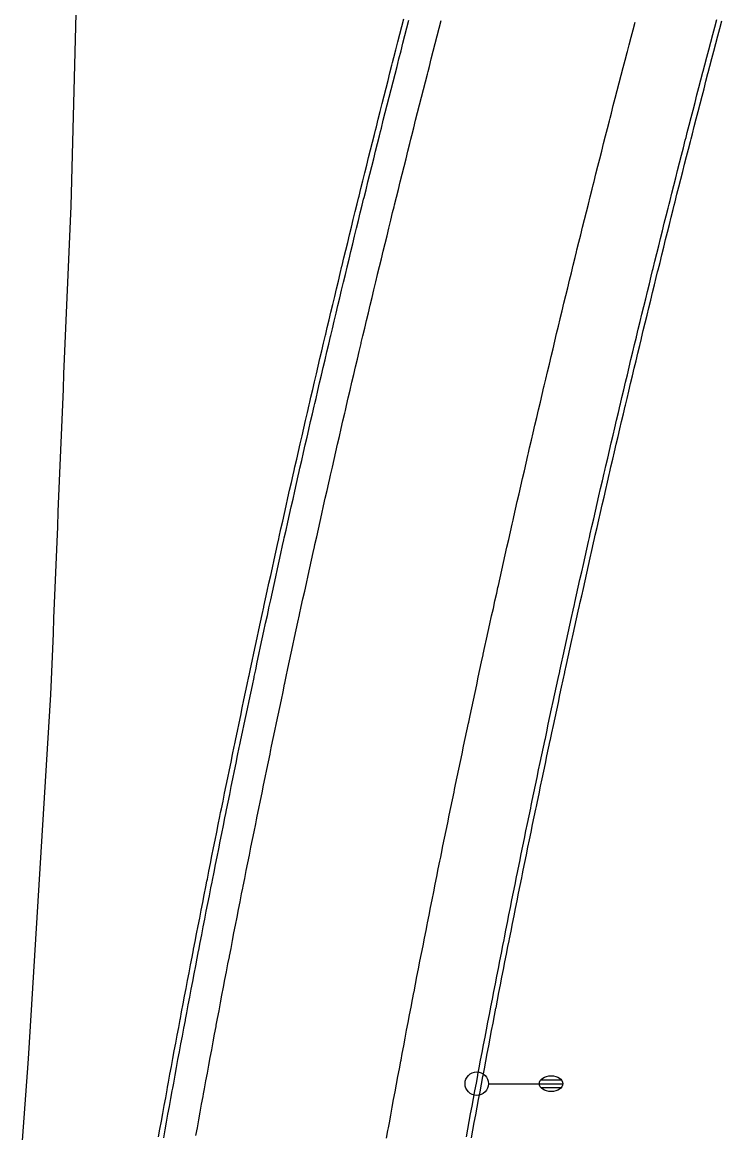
# Model space of a CAD drawing. Extents: x 2145380 to 2157287, y 139568 to 149130.
# Drawn here: x 2150919.8 to 2151009.1, y 141329.7 to 141471.5 of the extents above; entities that cross this region are included whole.
import ezdxf

# ---------------------------------------------------------------- set-up
doc = ezdxf.new("R2010")
doc.units = 0
for name, color, linetype in [('PR_PREVIOUSLY CONSTRUCTED', 7, 'Continuous'), ('TOPO_Curb Back', 7, 'Continuous'), ('TOPO_Light Pole', 7, 'Continuous')]:
    doc.layers.add(name, color=color, linetype=linetype)

# ---------------------------------------------------------------- blocks, each defined once
blk = doc.blocks.new('LP')
at = {"layer": 'TOPO_Light Pole'}
blk.add_line((3.81, 0), (20.32, 0), dxfattribs=at)
for points in [[(20.32, 0), (27.94, 0)], [(20.32, 0), (23.5, 0)], [(20.83, 1.27), (27.43, 1.27)], [(20.83, 1.27), (23.5, 1.27)], [(23.71, 1.27), (27.43, 1.27)], [(23.71, 0), (27.94, 0)], [(20.83, -1.27), (27.43, -1.27)], [(20.83, -1.27), (23.5, -1.27)], [(23.71, -1.27), (27.43, -1.27)]]:
    blk.add_lwpolyline(points, dxfattribs=at)
blk.add_circle((0, 0), 3.81, dxfattribs=at)
blk.add_ellipse((24.13, 0), major_axis=(3.81, 0), ratio=0.666667, dxfattribs=at)

msp = doc.modelspace()

# ---------------------------------------------------------------- linework, layer by layer
at = {"layer": 'PR_PREVIOUSLY CONSTRUCTED'}
for points in [[(2150937.23, 141329.22), (2150937.41, 141330.22), (2150937.59, 141331.22), (2150937.77, 141332.22), (2150937.96, 141333.22), (2150938.14, 141334.22), (2150938.32, 141335.21), (2150938.38, 141335.55), (2150938.51, 141336.21), (2150938.69, 141337.21), (2150938.87, 141338.21), (2150939.06, 141339.21), (2150939.24, 141340.21), (2150939.43, 141341.2), (2150939.62, 141342.2), (2150939.8, 141343.2), (2150939.99, 141344.2), (2150940.02, 141344.33), (2150940.18, 141345.19), (2150940.37, 141346.19), (2150940.56, 141347.19), (2150940.75, 141348.18), (2150940.94, 141349.18), (2150941.13, 141350.18), (2150941.32, 141351.18), (2150941.51, 141352.17), (2150941.69, 141353.1), (2150941.7, 141353.17), (2150941.9, 141354.17), (2150942.09, 141355.16), (2150942.28, 141356.16), (2150942.48, 141357.15), (2150942.67, 141358.15), (2150942.87, 141359.15), (2150943.06, 141360.14), (2150943.26, 141361.14), (2150943.41, 141361.87), (2150943.46, 141362.13), (2150943.66, 141363.13), (2150943.85, 141364.13), (2150944.05, 141365.12), (2150944.25, 141366.12), (2150944.45, 141367.11), (2150944.65, 141368.11), (2150944.85, 141369.1), (2150945.05, 141370.1), (2150945.16, 141370.63), (2150945.25, 141371.09), (2150945.46, 141372.09), (2150945.66, 141373.08), (2150945.86, 141374.07), (2150946.07, 141375.07), (2150946.27, 141376.06), (2150946.48, 141377.06), (2150946.68, 141378.05), (2150946.89, 141379.04), (2150946.96, 141379.38), (2150947.09, 141380.04), (2150947.3, 141381.03), (2150947.51, 141382.03), (2150947.72, 141383.02), (2150947.92, 141384.01), (2150948.13, 141385.01), (2150948.34, 141386), (2150948.55, 141386.99), (2150948.76, 141387.99), (2150948.79, 141388.13), (2150948.97, 141388.98), (2150949.19, 141389.97), (2150949.4, 141390.96), (2150949.61, 141391.96), (2150949.82, 141392.95), (2150950.04, 141393.94), (2150950.25, 141394.93), (2150950.47, 141395.92), (2150950.67, 141396.86), (2150950.68, 141396.92), (2150950.9, 141397.91), (2150951.11, 141398.9), (2150951.33, 141399.89), (2150951.55, 141400.88), (2150951.77, 141401.87), (2150951.98, 141402.87), (2150952.2, 141403.86), (2150952.42, 141404.85), (2150952.59, 141405.59), (2150952.64, 141405.84), (2150952.86, 141406.83), (2150953.08, 141407.82), (2150953.31, 141408.81), (2150953.53, 141409.8), (2150953.75, 141410.79), (2150953.97, 141411.78), (2150954.2, 141412.77), (2150954.42, 141413.76), (2150954.54, 141414.3), (2150954.64, 141414.75), (2150954.87, 141415.74), (2150955.1, 141416.73), (2150955.32, 141417.72), (2150955.55, 141418.71), (2150955.78, 141419.7), (2150956, 141420.69), (2150956.23, 141421.68), (2150956.46, 141422.67), (2150956.54, 141423.01), (2150956.69, 141423.66), (2150956.92, 141424.64), (2150957.15, 141425.63), (2150957.38, 141426.62), (2150957.61, 141427.61), (2150957.84, 141428.6), (2150958.08, 141429.59), (2150958.31, 141430.57), (2150958.54, 141431.56), (2150958.58, 141431.71), (2150958.78, 141432.55), (2150959.01, 141433.54), (2150959.24, 141434.52), (2150959.48, 141435.51), (2150959.72, 141436.5), (2150959.95, 141437.49), (2150960.19, 141438.47), (2150960.43, 141439.46), (2150960.65, 141440.4), (2150960.67, 141440.45), (2150960.9, 141441.43), (2150961.14, 141442.42), (2150961.38, 141443.41), (2150961.62, 141444.39), (2150961.86, 141445.38), (2150962.1, 141446.36), (2150962.35, 141447.35), (2150962.59, 141448.34), (2150962.77, 141449.08), (2150962.83, 141449.32), (2150963.07, 141450.31), (2150963.32, 141451.29), (2150963.56, 141452.28), (2150963.81, 141453.26), (2150964.05, 141454.25), (2150964.3, 141455.23), (2150964.54, 141456.22), (2150964.79, 141457.2), (2150964.93, 141457.75), (2150965.04, 141458.19), (2150965.29, 141459.17), (2150965.53, 141460.15), (2150965.78, 141461.14), (2150966.03, 141462.12), (2150966.28, 141463.11), (2150966.53, 141464.09), (2150966.78, 141465.07), (2150967.03, 141466.06), (2150967.12, 141466.4), (2150967.29, 141467.04), (2150967.54, 141468.02), (2150967.79, 141469.01), (2150968.05, 141469.99), (2150968.3, 141470.97), (2150968.55, 141471.95)], [(2150937.89, 141329.1), (2150938.07, 141330.1), (2150938.25, 141331.1), (2150938.43, 141332.1), (2150938.61, 141333.1), (2150938.79, 141334.1), (2150938.98, 141335.09), (2150939.04, 141335.43), (2150939.16, 141336.09), (2150939.35, 141337.09), (2150939.53, 141338.09), (2150939.71, 141339.09), (2150939.9, 141340.08), (2150940.09, 141341.08), (2150940.27, 141342.08), (2150940.46, 141343.08), (2150940.65, 141344.07), (2150940.67, 141344.21), (2150940.84, 141345.07), (2150941.02, 141346.07), (2150941.21, 141347.06), (2150941.4, 141348.06), (2150941.59, 141349.06), (2150941.78, 141350.05), (2150941.97, 141351.05), (2150942.17, 141352.05), (2150942.35, 141352.98), (2150942.36, 141353.04), (2150942.55, 141354.04), (2150942.74, 141355.03), (2150942.94, 141356.03), (2150943.13, 141357.03), (2150943.33, 141358.02), (2150943.52, 141359.02), (2150943.72, 141360.01), (2150943.92, 141361.01), (2150944.06, 141361.74), (2150944.11, 141362), (2150944.31, 141363), (2150944.51, 141363.99), (2150944.71, 141364.99), (2150944.91, 141365.98), (2150945.1, 141366.98), (2150945.3, 141367.97), (2150945.51, 141368.97), (2150945.71, 141369.96), (2150945.82, 141370.5), (2150945.91, 141370.96), (2150946.11, 141371.95), (2150946.31, 141372.95), (2150946.52, 141373.94), (2150946.72, 141374.93), (2150946.92, 141375.93), (2150947.13, 141376.92), (2150947.33, 141377.92), (2150947.54, 141378.91), (2150947.61, 141379.25), (2150947.75, 141379.9), (2150947.95, 141380.9), (2150948.16, 141381.89), (2150948.37, 141382.88), (2150948.58, 141383.88), (2150948.79, 141384.87), (2150949, 141385.86), (2150949.21, 141386.85), (2150949.42, 141387.85), (2150949.45, 141387.99), (2150949.63, 141388.84), (2150949.84, 141389.83), (2150950.05, 141390.82), (2150950.26, 141391.82), (2150950.48, 141392.81), (2150950.69, 141393.8), (2150950.9, 141394.79), (2150951.12, 141395.78), (2150951.32, 141396.72), (2150951.33, 141396.78), (2150951.55, 141397.77), (2150951.77, 141398.76), (2150951.98, 141399.75), (2150952.2, 141400.74), (2150952.42, 141401.73), (2150952.64, 141402.72), (2150952.85, 141403.71), (2150953.07, 141404.7), (2150953.24, 141405.44), (2150953.29, 141405.69), (2150953.51, 141406.68), (2150953.73, 141407.68), (2150953.96, 141408.67), (2150954.18, 141409.66), (2150954.4, 141410.65), (2150954.62, 141411.64), (2150954.85, 141412.63), (2150955.07, 141413.61), (2150955.19, 141414.15), (2150955.29, 141414.6), (2150955.52, 141415.59), (2150955.75, 141416.58), (2150955.97, 141417.57), (2150956.2, 141418.56), (2150956.43, 141419.55), (2150956.65, 141420.54), (2150956.88, 141421.53), (2150957.11, 141422.52), (2150957.19, 141422.86), (2150957.34, 141423.5), (2150957.57, 141424.49), (2150957.8, 141425.48), (2150958.03, 141426.47), (2150958.26, 141427.46), (2150958.49, 141428.44), (2150958.72, 141429.43), (2150958.96, 141430.42), (2150959.19, 141431.41), (2150959.23, 141431.55), (2150959.42, 141432.4), (2150959.66, 141433.38), (2150959.89, 141434.37), (2150960.13, 141435.36), (2150960.36, 141436.34), (2150960.6, 141437.33), (2150960.84, 141438.32), (2150961.08, 141439.3), (2150961.3, 141440.24), (2150961.31, 141440.29), (2150961.55, 141441.28), (2150961.79, 141442.26), (2150962.03, 141443.25), (2150962.27, 141444.23), (2150962.51, 141445.22), (2150962.75, 141446.21), (2150962.99, 141447.19), (2150963.24, 141448.18), (2150963.42, 141448.92), (2150963.48, 141449.16), (2150963.72, 141450.15), (2150963.96, 141451.13), (2150964.21, 141452.12), (2150964.45, 141453.1), (2150964.7, 141454.09), (2150964.94, 141455.07), (2150965.19, 141456.05), (2150965.44, 141457.04), (2150965.57, 141457.58), (2150965.68, 141458.02), (2150965.93, 141459.01), (2150966.18, 141459.99), (2150966.43, 141460.97), (2150966.68, 141461.96), (2150966.93, 141462.94), (2150967.18, 141463.92), (2150967.43, 141464.91), (2150967.68, 141465.89), (2150967.77, 141466.24), (2150967.93, 141466.87), (2150968.19, 141467.86), (2150968.44, 141468.84), (2150968.69, 141469.82), (2150968.95, 141470.8), (2150969.2, 141471.79)], [(2150942, 141329.39), (2150942.19, 141330.39), (2150942.37, 141331.38), (2150942.55, 141332.38), (2150942.73, 141333.38), (2150942.91, 141334.37), (2150942.97, 141334.7), (2150943.1, 141335.37), (2150943.28, 141336.36), (2150943.46, 141337.36), (2150943.65, 141338.36), (2150943.83, 141339.35), (2150944.02, 141340.35), (2150944.2, 141341.34), (2150944.39, 141342.34), (2150944.58, 141343.33), (2150944.6, 141343.46), (2150944.77, 141344.33), (2150944.95, 141345.32), (2150945.14, 141346.32), (2150945.33, 141347.31), (2150945.52, 141348.31), (2150945.71, 141349.3), (2150945.9, 141350.3), (2150946.09, 141351.29), (2150946.27, 141352.22), (2150946.29, 141352.28), (2150946.48, 141353.28), (2150946.67, 141354.27), (2150946.86, 141355.27), (2150947.06, 141356.26), (2150947.25, 141357.25), (2150947.45, 141358.25), (2150947.64, 141359.24), (2150947.84, 141360.23), (2150947.98, 141360.97), (2150948.04, 141361.23), (2150948.23, 141362.22), (2150948.43, 141363.21), (2150948.63, 141364.21), (2150948.83, 141365.2), (2150949.03, 141366.19), (2150949.23, 141367.18), (2150949.43, 141368.18), (2150949.63, 141369.17), (2150949.74, 141369.7), (2150949.83, 141370.16), (2150950.03, 141371.15), (2150950.23, 141372.15), (2150950.44, 141373.14), (2150950.64, 141374.13), (2150950.84, 141375.12), (2150951.05, 141376.11), (2150951.25, 141377.11), (2150951.46, 141378.1), (2150951.53, 141378.43), (2150951.66, 141379.09), (2150951.87, 141380.08), (2150952.08, 141381.07), (2150952.28, 141382.06), (2150952.49, 141383.05), (2150952.7, 141384.04), (2150952.91, 141385.03), (2150953.12, 141386.03), (2150953.33, 141387.02), (2150953.36, 141387.16), (2150953.54, 141388.01), (2150953.75, 141389), (2150953.96, 141389.99), (2150954.17, 141390.98), (2150954.39, 141391.97), (2150954.6, 141392.96), (2150954.81, 141393.95), (2150955.03, 141394.94), (2150955.23, 141395.87), (2150955.24, 141395.93), (2150955.46, 141396.92), (2150955.67, 141397.9), (2150955.89, 141398.89), (2150956.11, 141399.88), (2150956.32, 141400.87), (2150956.54, 141401.86), (2150956.76, 141402.85), (2150956.98, 141403.84), (2150957.14, 141404.57), (2150957.2, 141404.83), (2150957.42, 141405.82), (2150957.64, 141406.8), (2150957.86, 141407.79), (2150958.08, 141408.78), (2150958.3, 141409.77), (2150958.52, 141410.76), (2150958.75, 141411.74), (2150958.97, 141412.73), (2150959.09, 141413.27), (2150959.2, 141413.72), (2150959.42, 141414.71), (2150959.65, 141415.69), (2150959.87, 141416.68), (2150960.1, 141417.67), (2150960.32, 141418.65), (2150960.55, 141419.64), (2150960.78, 141420.63), (2150961.01, 141421.61), (2150961.09, 141421.96), (2150961.24, 141422.6), (2150961.46, 141423.59), (2150961.69, 141424.57), (2150961.92, 141425.56), (2150962.15, 141426.54), (2150962.39, 141427.53), (2150962.62, 141428.52), (2150962.85, 141429.5), (2150963.08, 141430.49), (2150963.12, 141430.63), (2150963.32, 141431.47), (2150963.55, 141432.46), (2150963.78, 141433.44), (2150964.02, 141434.43), (2150964.25, 141435.41), (2150964.49, 141436.4), (2150964.73, 141437.38), (2150964.96, 141438.37), (2150965.19, 141439.3), (2150965.2, 141439.35), (2150965.44, 141440.33), (2150965.68, 141441.32), (2150965.92, 141442.3), (2150966.16, 141443.29), (2150966.4, 141444.27), (2150966.64, 141445.25), (2150966.88, 141446.24), (2150967.12, 141447.22), (2150967.3, 141447.96), (2150967.36, 141448.2), (2150967.6, 141449.19), (2150967.85, 141450.17), (2150968.09, 141451.15), (2150968.34, 141452.14), (2150968.58, 141453.12), (2150968.83, 141454.1), (2150969.07, 141455.08), (2150969.32, 141456.06), (2150969.45, 141456.61), (2150969.56, 141457.05), (2150969.81, 141458.03), (2150970.06, 141459.01), (2150970.31, 141459.99), (2150970.56, 141460.97), (2150970.8, 141461.96), (2150971.05, 141462.94), (2150971.31, 141463.92), (2150971.56, 141464.9), (2150971.64, 141465.25), (2150971.81, 141465.88), (2150972.06, 141466.86), (2150972.31, 141467.84), (2150972.56, 141468.82), (2150972.82, 141469.8), (2150973.07, 141470.78), (2150973.33, 141471.76)], [(2150966.34, 141329.06), (2150966.52, 141330.04), (2150966.58, 141330.37), (2150966.7, 141331.02), (2150966.88, 141332.01), (2150967.06, 141332.99), (2150967.24, 141333.97), (2150967.43, 141334.96), (2150967.61, 141335.94), (2150967.79, 141336.92), (2150967.98, 141337.91), (2150968.16, 141338.89), (2150968.19, 141339.02), (2150968.35, 141339.87), (2150968.53, 141340.85), (2150968.72, 141341.84), (2150968.91, 141342.82), (2150969.1, 141343.8), (2150969.28, 141344.78), (2150969.47, 141345.77), (2150969.66, 141346.75), (2150969.84, 141347.67), (2150969.85, 141347.73), (2150970.04, 141348.71), (2150970.23, 141349.69), (2150970.42, 141350.67), (2150970.61, 141351.66), (2150970.8, 141352.64), (2150971, 141353.62), (2150971.19, 141354.6), (2150971.38, 141355.58), (2150971.53, 141356.3), (2150971.58, 141356.56), (2150971.77, 141357.54), (2150971.97, 141358.52), (2150972.16, 141359.5), (2150972.36, 141360.49), (2150972.56, 141361.47), (2150972.75, 141362.45), (2150972.95, 141363.43), (2150973.15, 141364.41), (2150973.26, 141364.93), (2150973.35, 141365.39), (2150973.55, 141366.37), (2150973.75, 141367.35), (2150973.95, 141368.33), (2150974.15, 141369.31), (2150974.35, 141370.29), (2150974.55, 141371.26), (2150974.75, 141372.24), (2150974.96, 141373.22), (2150975.03, 141373.56), (2150975.16, 141374.2), (2150975.36, 141375.18), (2150975.57, 141376.16), (2150975.77, 141377.14), (2150975.98, 141378.12), (2150976.18, 141379.1), (2150976.39, 141380.07), (2150976.6, 141381.05), (2150976.81, 141382.03), (2150976.83, 141382.17), (2150977.01, 141383.01), (2150977.22, 141383.99), (2150977.43, 141384.97), (2150977.64, 141385.94), (2150977.85, 141386.92), (2150978.06, 141387.9), (2150978.27, 141388.88), (2150978.48, 141389.85), (2150978.68, 141390.77), (2150978.7, 141390.83), (2150978.91, 141391.81), (2150979.12, 141392.78), (2150979.33, 141393.76), (2150979.55, 141394.74), (2150979.76, 141395.72), (2150979.98, 141396.69), (2150980.19, 141397.67), (2150980.41, 141398.64), (2150980.57, 141399.37), (2150980.63, 141399.62), (2150980.84, 141400.6), (2150981.06, 141401.57), (2150981.28, 141402.55), (2150981.5, 141403.52), (2150981.72, 141404.5), (2150981.94, 141405.48), (2150982.16, 141406.45), (2150982.38, 141407.43), (2150982.5, 141407.96), (2150982.6, 141408.4), (2150982.82, 141409.38), (2150983.04, 141410.35), (2150983.27, 141411.33), (2150983.49, 141412.3), (2150983.71, 141413.28), (2150983.94, 141414.25), (2150984.16, 141415.23), (2150984.39, 141416.2), (2150984.47, 141416.54), (2150984.61, 141417.17), (2150984.84, 141418.15), (2150985.07, 141419.12), (2150985.29, 141420.1), (2150985.52, 141421.07), (2150985.75, 141422.04), (2150985.98, 141423.02), (2150986.21, 141423.99), (2150986.44, 141424.96), (2150986.47, 141425.11), (2150986.67, 141425.94), (2150986.9, 141426.91), (2150987.13, 141427.88), (2150987.36, 141428.85), (2150987.6, 141429.83), (2150987.83, 141430.8), (2150988.06, 141431.77), (2150988.3, 141432.74), (2150988.52, 141433.67), (2150988.53, 141433.72), (2150988.77, 141434.69), (2150989, 141435.66), (2150989.24, 141436.63), (2150989.47, 141437.6), (2150989.71, 141438.58), (2150989.95, 141439.55), (2150990.19, 141440.52), (2150990.43, 141441.49), (2150990.6, 141442.22), (2150990.66, 141442.46), (2150990.9, 141443.43), (2150991.14, 141444.4), (2150991.38, 141445.37), (2150991.63, 141446.34), (2150991.87, 141447.31), (2150992.11, 141448.28), (2150992.35, 141449.25), (2150992.6, 141450.22), (2150992.73, 141450.76), (2150992.84, 141451.19), (2150993.08, 141452.16), (2150993.33, 141453.13), (2150993.57, 141454.1), (2150993.82, 141455.07), (2150994.06, 141456.04), (2150994.31, 141457.01), (2150994.56, 141457.98), (2150994.81, 141458.95), (2150994.89, 141459.29), (2150995.05, 141459.92), (2150995.3, 141460.88), (2150995.55, 141461.85), (2150995.8, 141462.82), (2150996.05, 141463.79), (2150996.3, 141464.76), (2150996.55, 141465.73), (2150996.81, 141466.69), (2150997.06, 141467.66), (2150997.1, 141467.81), (2150997.31, 141468.63), (2150997.56, 141469.6), (2150997.82, 141470.56), (2150998.07, 141471.53)], [(2150976.53, 141329.21), (2150976.71, 141330.19), (2150976.89, 141331.17), (2150977.08, 141332.15), (2150977.26, 141333.13), (2150977.44, 141334.11), (2150977.62, 141335.08), (2150977.81, 141336.06), (2150977.99, 141337.04), (2150978.01, 141337.17), (2150978.17, 141338.02), (2150978.36, 141338.99), (2150978.55, 141339.97), (2150978.73, 141340.95), (2150978.92, 141341.93), (2150979.1, 141342.9), (2150979.29, 141343.88), (2150979.48, 141344.86), (2150979.66, 141345.77), (2150979.67, 141345.83), (2150979.86, 141346.81), (2150980.05, 141347.79), (2150980.24, 141348.76), (2150980.43, 141349.74), (2150980.62, 141350.71), (2150980.81, 141351.69), (2150981, 141352.67), (2150981.19, 141353.64), (2150981.34, 141354.36), (2150981.39, 141354.62), (2150981.58, 141355.59), (2150981.78, 141356.57), (2150981.97, 141357.55), (2150982.17, 141358.52), (2150982.36, 141359.5), (2150982.56, 141360.47), (2150982.75, 141361.45), (2150982.95, 141362.42), (2150983.06, 141362.95), (2150983.15, 141363.4), (2150983.35, 141364.37), (2150983.55, 141365.35), (2150983.74, 141366.32), (2150983.94, 141367.3), (2150984.14, 141368.27), (2150984.35, 141369.24), (2150984.55, 141370.22), (2150984.75, 141371.19), (2150984.82, 141371.52), (2150984.95, 141372.17), (2150985.15, 141373.14), (2150985.36, 141374.11), (2150985.56, 141375.09), (2150985.76, 141376.06), (2150985.97, 141377.03), (2150986.17, 141378.01), (2150986.38, 141378.98), (2150986.59, 141379.95), (2150986.62, 141380.09), (2150986.79, 141380.93), (2150987, 141381.9), (2150987.21, 141382.87), (2150987.42, 141383.85), (2150987.63, 141384.82), (2150987.84, 141385.79), (2150988.05, 141386.76), (2150988.26, 141387.74), (2150988.45, 141388.65), (2150988.47, 141388.71), (2150988.68, 141389.68), (2150988.89, 141390.65), (2150989.1, 141391.62), (2150989.32, 141392.6), (2150989.53, 141393.57), (2150989.74, 141394.54), (2150989.96, 141395.51), (2150990.17, 141396.48), (2150990.33, 141397.2), (2150990.39, 141397.45), (2150990.6, 141398.42), (2150990.82, 141399.39), (2150991.04, 141400.36), (2150991.26, 141401.34), (2150991.47, 141402.31), (2150991.69, 141403.28), (2150991.91, 141404.25), (2150992.13, 141405.22), (2150992.25, 141405.75), (2150992.35, 141406.19), (2150992.57, 141407.16), (2150992.79, 141408.13), (2150993.01, 141409.1), (2150993.24, 141410.07), (2150993.46, 141411.04), (2150993.68, 141412.01), (2150993.91, 141412.97), (2150994.13, 141413.94), (2150994.21, 141414.28), (2150994.35, 141414.91), (2150994.58, 141415.88), (2150994.81, 141416.85), (2150995.03, 141417.82), (2150995.26, 141418.79), (2150995.49, 141419.76), (2150995.71, 141420.72), (2150995.94, 141421.69), (2150996.17, 141422.66), (2150996.2, 141422.8), (2150996.4, 141423.63), (2150996.63, 141424.6), (2150996.86, 141425.56), (2150997.09, 141426.53), (2150997.32, 141427.5), (2150997.55, 141428.47), (2150997.79, 141429.43), (2150998.02, 141430.4), (2150998.24, 141431.32), (2150998.25, 141431.37), (2150998.49, 141432.34), (2150998.72, 141433.3), (2150998.95, 141434.27), (2150999.19, 141435.24), (2150999.43, 141436.2), (2150999.66, 141437.17), (2150999.9, 141438.13), (2151000.14, 141439.1), (2151000.31, 141439.83), (2151000.37, 141440.07), (2151000.61, 141441.03), (2151000.85, 141442), (2151001.09, 141442.96), (2151001.33, 141443.93), (2151001.57, 141444.89), (2151001.81, 141445.86), (2151002.05, 141446.82), (2151002.29, 141447.79), (2151002.43, 141448.32), (2151002.54, 141448.75), (2151002.78, 141449.72), (2151003.02, 141450.68), (2151003.27, 141451.65), (2151003.51, 141452.61), (2151003.76, 141453.58), (2151004, 141454.54), (2151004.25, 141455.5), (2151004.49, 141456.47), (2151004.58, 141456.81), (2151004.74, 141457.43), (2151004.99, 141458.39), (2151005.24, 141459.36), (2151005.48, 141460.32), (2151005.73, 141461.28), (2151005.98, 141462.25), (2151006.23, 141463.21), (2151006.48, 141464.17), (2151006.73, 141465.14), (2151006.77, 141465.29), (2151006.99, 141466.1), (2151007.24, 141467.06), (2151007.49, 141468.02), (2151007.74, 141468.98), (2151008, 141469.95), (2151008.25, 141470.91), (2151008.51, 141471.87)], [(2150977.19, 141329.09), (2150977.37, 141330.07), (2150977.55, 141331.05), (2150977.73, 141332.03), (2150977.91, 141333.01), (2150978.1, 141333.98), (2150978.28, 141334.96), (2150978.46, 141335.94), (2150978.65, 141336.91), (2150978.67, 141337.05), (2150978.83, 141337.89), (2150979.01, 141338.87), (2150979.2, 141339.85), (2150979.39, 141340.82), (2150979.57, 141341.8), (2150979.76, 141342.78), (2150979.95, 141343.75), (2150980.13, 141344.73), (2150980.31, 141345.64), (2150980.32, 141345.71), (2150980.51, 141346.68), (2150980.7, 141347.66), (2150980.89, 141348.63), (2150981.08, 141349.61), (2150981.27, 141350.59), (2150981.46, 141351.56), (2150981.66, 141352.54), (2150981.85, 141353.51), (2150981.99, 141354.23), (2150982.04, 141354.49), (2150982.24, 141355.46), (2150982.43, 141356.44), (2150982.62, 141357.42), (2150982.82, 141358.39), (2150983.01, 141359.37), (2150983.21, 141360.34), (2150983.41, 141361.31), (2150983.6, 141362.29), (2150983.71, 141362.81), (2150983.8, 141363.26), (2150984, 141364.24), (2150984.2, 141365.21), (2150984.4, 141366.19), (2150984.6, 141367.16), (2150984.8, 141368.14), (2150985, 141369.11), (2150985.2, 141370.08), (2150985.4, 141371.06), (2150985.47, 141371.39), (2150985.6, 141372.03), (2150985.81, 141373), (2150986.01, 141373.98), (2150986.21, 141374.95), (2150986.42, 141375.92), (2150986.62, 141376.9), (2150986.83, 141377.87), (2150987.03, 141378.84), (2150987.24, 141379.82), (2150987.27, 141379.95), (2150987.45, 141380.79), (2150987.65, 141381.76), (2150987.86, 141382.73), (2150988.07, 141383.71), (2150988.28, 141384.68), (2150988.49, 141385.65), (2150988.7, 141386.62), (2150988.91, 141387.59), (2150989.11, 141388.51), (2150989.12, 141388.57), (2150989.33, 141389.54), (2150989.54, 141390.51), (2150989.75, 141391.48), (2150989.97, 141392.45), (2150990.18, 141393.42), (2150990.39, 141394.39), (2150990.61, 141395.37), (2150990.82, 141396.34), (2150990.98, 141397.06), (2150991.04, 141397.31), (2150991.26, 141398.28), (2150991.47, 141399.25), (2150991.69, 141400.22), (2150991.91, 141401.19), (2150992.12, 141402.16), (2150992.34, 141403.13), (2150992.56, 141404.1), (2150992.78, 141405.07), (2150992.9, 141405.6), (2150993, 141406.04), (2150993.22, 141407.01), (2150993.44, 141407.98), (2150993.66, 141408.95), (2150993.89, 141409.92), (2150994.11, 141410.89), (2150994.33, 141411.86), (2150994.56, 141412.82), (2150994.78, 141413.79), (2150994.86, 141414.13), (2150995, 141414.76), (2150995.23, 141415.73), (2150995.45, 141416.7), (2150995.68, 141417.67), (2150995.91, 141418.64), (2150996.13, 141419.6), (2150996.36, 141420.57), (2150996.59, 141421.54), (2150996.82, 141422.51), (2150996.85, 141422.65), (2150997.05, 141423.48), (2150997.28, 141424.44), (2150997.51, 141425.41), (2150997.74, 141426.38), (2150997.97, 141427.34), (2150998.2, 141428.31), (2150998.43, 141429.28), (2150998.67, 141430.25), (2150998.89, 141431.16), (2150998.9, 141431.21), (2150999.13, 141432.18), (2150999.37, 141433.15), (2150999.6, 141434.11), (2150999.84, 141435.08), (2151000.07, 141436.04), (2151000.31, 141437.01), (2151000.55, 141437.98), (2151000.78, 141438.94), (2151000.96, 141439.67), (2151001.02, 141439.91), (2151001.26, 141440.87), (2151001.5, 141441.84), (2151001.74, 141442.8), (2151001.98, 141443.77), (2151002.22, 141444.73), (2151002.46, 141445.7), (2151002.7, 141446.66), (2151002.94, 141447.63), (2151003.07, 141448.16), (2151003.18, 141448.59), (2151003.43, 141449.56), (2151003.67, 141450.52), (2151003.91, 141451.48), (2151004.16, 141452.45), (2151004.4, 141453.41), (2151004.65, 141454.38), (2151004.89, 141455.34), (2151005.14, 141456.3), (2151005.23, 141456.64), (2151005.39, 141457.27), (2151005.63, 141458.23), (2151005.88, 141459.19), (2151006.13, 141460.15), (2151006.38, 141461.12), (2151006.63, 141462.08), (2151006.88, 141463.04), (2151007.13, 141464.01), (2151007.38, 141464.97), (2151007.42, 141465.12), (2151007.63, 141465.93), (2151007.88, 141466.89), (2151008.14, 141467.85), (2151008.39, 141468.82), (2151008.64, 141469.78), (2151008.9, 141470.74), (2151009.15, 141471.7)]]:
    msp.add_lwpolyline(points, dxfattribs=at)
at = {"layer": 'TOPO_Curb Back'}
for points in [[(2150927.33, 141556.41), (2150927.26, 141513.93), (2150926.71, 141474.26), (2150926.01, 141448.06)], [(2150923.44, 141385.68), (2150920.6, 141339.18), (2150919.82, 141328.74)]]:
    msp.add_lwpolyline(points, dxfattribs=at)
msp.add_arc((2175764.23, 140391.97), 24860.66, 177.565313, 177.709214, dxfattribs=at)

# ---------------------------------------------------------------- block references
at = {"layer": 'TOPO_Light Pole', "xscale": 0.39370000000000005, "yscale": 0.3937000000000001}
msp.add_blockref('LP', (2150977.86, 141336.01), dxfattribs=at)

doc.saveas('drawing.dxf')
